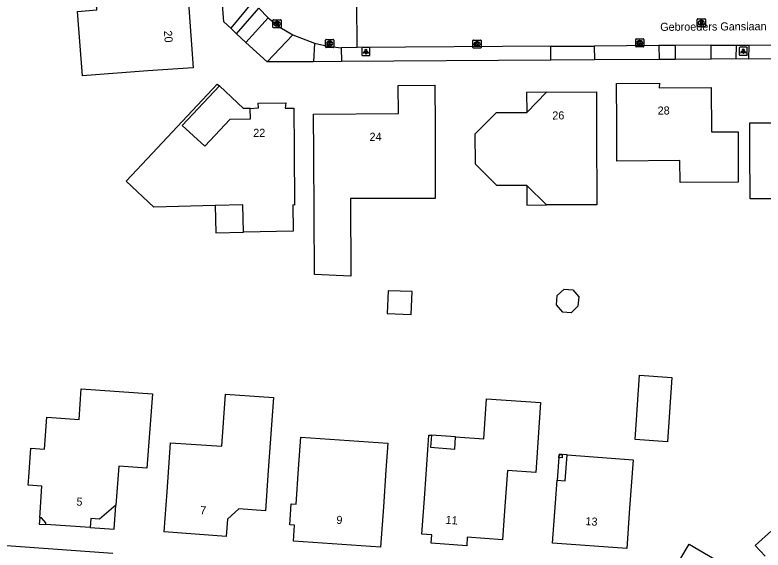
# Model space of a CAD drawing. Extents: x 157321 to 158827, y 386650 to 388532.
# Drawn here: x 158311.2 to 158403.8, y 387532.9 to 387599.1 of the extents above; entities that cross this region are included whole.
import ezdxf

# ---------------------------------------------------------------- set-up
doc = ezdxf.new("R2010")
doc.units = 0
for name, color, linetype in [('IMGEO_Groenvoorziening', 7, 'Continuous'), ('IMGEO_Kolk', 7, 'Continuous'), ('IMGEO_Lichtpunt', 7, 'Continuous'), ('IMGEO_Openbare_ruimte_label', 7, 'Continuous'), ('IMGEO_Pand', 7, 'Continuous'), ('IMGEO_Pand_nummerreeks', 7, 'Continuous'), ('IMGEO_Pand_overbouw', 7, 'Continuous'), ('IMGEO_Rijbaan_lokaal_gesloten', 7, 'Continuous'), ('IMGEO_Rioolput', 7, 'Continuous'), ('IMGEO_Voetpad_open', 7, 'Continuous')]:
    doc.layers.add(name, color=color, linetype=linetype)

msp = doc.modelspace()

# ---------------------------------------------------------------- linework, layer by layer
at = {"layer": 'IMGEO_Groenvoorziening'}
for points in [[(158337.909, 387597.459), (158337.054, 387598.268), (158336.857, 387600.955)], [(158339.768, 387595.7), (158338.637, 387596.77)], [(158377.529, 387593.508), (158351.595, 387593.339)], [(158390.894, 387593.596), (158382.902, 387593.544)], [(158397.336, 387593.638), (158392.877, 387593.609)], [(158401.975, 387593.636), (158400.443, 387593.658)], [(158348.164, 387593.317), (158347.532, 387593.313), (158342.405, 387593.287)], [(158303.305, 387533.909), (158323.325, 387532.499)]]:
    msp.add_lwpolyline(points, dxfattribs=at)
at = {"layer": 'IMGEO_Kolk'}
for p, q in [((158349.651, 387595.147), (158349.651, 387595.999)), ((158349.726, 387596.073), (158350.578, 387596.073)), ((158350.139, 387595.853), (158350.164, 387595.853)), ((158350.652, 387595.999), (158350.652, 387595.147)), ((158367.879, 387595.076), (158367.879, 387595.928)), ((158367.954, 387596.002), (158368.806, 387596.002)), ((158368.367, 387595.782), (158368.392, 387595.782)), ((158368.88, 387595.928), (158368.88, 387595.076)), ((158388.01, 387595.226), (158388.01, 387596.078)), ((158388.085, 387596.152), (158388.937, 387596.152)), ((158388.521, 387595.372), (158388.496, 387595.372)), ((158388.498, 387595.932), (158388.523, 387595.932)), ((158389.011, 387596.078), (158389.011, 387595.226)), ((158350.578, 387595.073), (158349.726, 387595.073)), ((158350.162, 387595.293), (158350.137, 387595.293)), ((158368.806, 387595.002), (158367.954, 387595.002)), ((158368.39, 387595.222), (158368.365, 387595.222)), ((158388.937, 387595.152), (158388.085, 387595.152))]:
    msp.add_line(p, q, dxfattribs=at)
for points in [[(158349.651, 387595.147), (158349.651, 387595.999)], [(158349.726, 387596.073), (158350.578, 387596.073)], [(158349.972, 387595.773), (158350.095, 387595.773), (158350.095, 387595.622), (158350.225, 387595.773), (158350.389, 387595.773), (158350.243, 387595.622), (158350.396, 387595.373), (158350.244, 387595.373), (158350.159, 387595.537), (158350.095, 387595.47), (158350.095, 387595.373), (158349.972, 387595.373), (158349.972, 387595.773)], [(158350.652, 387595.999), (158350.652, 387595.147)], [(158367.879, 387595.076), (158367.879, 387595.928)], [(158367.954, 387596.002), (158368.806, 387596.002)], [(158368.2, 387595.702), (158368.323, 387595.702), (158368.323, 387595.551), (158368.453, 387595.702), (158368.617, 387595.702), (158368.471, 387595.551), (158368.624, 387595.302), (158368.472, 387595.302), (158368.387, 387595.466), (158368.323, 387595.399), (158368.323, 387595.302), (158368.2, 387595.302), (158368.2, 387595.702)], [(158368.88, 387595.928), (158368.88, 387595.076)], [(158388.01, 387595.226), (158388.01, 387596.078)], [(158388.085, 387596.152), (158388.937, 387596.152)], [(158388.331, 387595.852), (158388.454, 387595.852), (158388.454, 387595.701), (158388.584, 387595.852), (158388.748, 387595.852), (158388.602, 387595.701), (158388.755, 387595.452), (158388.603, 387595.452), (158388.518, 387595.616), (158388.454, 387595.549), (158388.454, 387595.452), (158388.331, 387595.452), (158388.331, 387595.852)], [(158389.011, 387596.078), (158389.011, 387595.226)], [(158350.578, 387595.073), (158349.726, 387595.073)], [(158368.806, 387595.002), (158367.954, 387595.002)], [(158388.937, 387595.152), (158388.085, 387595.152)]]:
    msp.add_lwpolyline(points, dxfattribs=at)
for centre, start, end in [((158349.728, 387595.997), 91.55205, 178.44795), ((158349.728, 387595.997), 91.55205, 178.44795), ((158350.576, 387595.997), 1.55205, 88.44795), ((158350.576, 387595.997), 1.55205, 88.44795), ((158367.956, 387595.926), 91.55205, 178.44795), ((158367.956, 387595.926), 91.55205, 178.44795), ((158368.804, 387595.926), 1.55205, 88.44795), ((158368.804, 387595.926), 1.55205, 88.44795), ((158388.087, 387596.076), 91.55205, 178.44795), ((158388.087, 387596.076), 91.55205, 178.44795), ((158388.935, 387596.076), 1.55205, 88.44795), ((158388.935, 387596.076), 1.55205, 88.44795), ((158349.728, 387595.149), 181.55205, 268.44795), ((158349.728, 387595.149), 181.55205, 268.44795), ((158350.576, 387595.149), 271.55205, 358.44795), ((158350.576, 387595.149), 271.55205, 358.44795), ((158367.956, 387595.078), 181.55205, 268.44795), ((158367.956, 387595.078), 181.55205, 268.44795), ((158368.804, 387595.078), 271.55205, 358.44795), ((158368.804, 387595.078), 271.55205, 358.44795), ((158388.087, 387595.228), 181.55205, 268.44795), ((158388.087, 387595.228), 181.55205, 268.44795), ((158388.935, 387595.228), 271.55205, 358.44795), ((158388.935, 387595.228), 271.55205, 358.44795)]:
    msp.add_arc(centre, 0.0765, start, end, dxfattribs=at)
for centre, major_axis, ratio, start_param, end_param in [((158350.138, 387595.573), (-0.387, 0.002), 0.722429, 4.712389, 7.853982), ((158350.163, 387595.573), (-0.39, 0.002), 0.717154, 1.570796, 4.712389), ((158368.366, 387595.502), (-0.387, 0.002), 0.722429, 4.712389, 7.853982), ((158368.391, 387595.502), (-0.39, 0.002), 0.717154, 1.570796, 4.712389), ((158388.497, 387595.652), (-0.387, 0.002), 0.722429, 4.712389, 7.853982), ((158388.522, 387595.652), (-0.39, 0.002), 0.717154, 1.570796, 4.712389)]:
    msp.add_ellipse(centre, major_axis=major_axis, ratio=ratio, start_param=start_param, end_param=end_param, dxfattribs=at)
at = {"layer": 'IMGEO_Lichtpunt'}
for p, q in [((158354.132, 387594.973), (158354.132, 387594.166)), ((158354.132, 387594.973), (158354.132, 387594.166)), ((158355.034, 387595.068), (158354.226, 387595.068)), ((158355.034, 387595.068), (158354.226, 387595.068)), ((158355.128, 387594.166), (158355.128, 387594.973)), ((158355.128, 387594.166), (158355.128, 387594.973)), ((158400.822, 387595.021), (158400.822, 387594.214)), ((158400.822, 387595.021), (158400.822, 387594.214)), ((158401.724, 387595.116), (158400.916, 387595.116)), ((158401.724, 387595.116), (158400.916, 387595.116)), ((158401.818, 387594.214), (158401.818, 387595.021)), ((158401.818, 387594.214), (158401.818, 387595.021)), ((158354.226, 387594.072), (158355.034, 387594.072)), ((158354.226, 387594.072), (158355.034, 387594.072)), ((158400.916, 387594.12), (158401.724, 387594.12)), ((158400.916, 387594.12), (158401.724, 387594.12))]:
    msp.add_line(p, q, dxfattribs=at)
for points in [[(158354.506, 387594.637), (158354.545, 387594.609), (158354.357, 387594.347), (158354.319, 387594.374), (158354.506, 387594.637)], [(158354.608, 387594.589), (158354.655, 387594.589), (158354.655, 387594.267), (158354.608, 387594.267), (158354.608, 387594.589)], [(158354.718, 387594.609), (158354.756, 387594.636), (158354.943, 387594.374), (158354.904, 387594.346), (158354.718, 387594.609)], [(158401.196, 387594.685), (158401.235, 387594.657), (158401.047, 387594.395), (158401.009, 387594.422), (158401.196, 387594.685)], [(158401.298, 387594.637), (158401.345, 387594.637), (158401.345, 387594.315), (158401.298, 387594.315), (158401.298, 387594.637)], [(158401.408, 387594.657), (158401.446, 387594.684), (158401.633, 387594.422), (158401.594, 387594.394), (158401.408, 387594.657)]]:
    msp.add_lwpolyline(points, dxfattribs=at)
for centre in [(158354.631, 387594.771), (158401.321, 387594.819)]:
    msp.add_circle(centre, 0.0994, dxfattribs=at)
for centre, start, end in [((158354.226, 387594.973), 90, 180), ((158354.226, 387594.973), 90, 180), ((158355.034, 387594.973), 0, 90), ((158355.034, 387594.973), 0, 90), ((158400.916, 387595.021), 90, 180), ((158400.916, 387595.021), 90, 180), ((158401.724, 387595.021), 0, 90), ((158401.724, 387595.021), 0, 90), ((158354.226, 387594.166), 180, 270), ((158354.226, 387594.166), 180, 270), ((158355.034, 387594.166), 270, 0), ((158355.034, 387594.166), 270, 360), ((158400.916, 387594.214), 180, 270), ((158400.916, 387594.214), 180, 270), ((158401.724, 387594.214), 270, 0), ((158401.724, 387594.214), 270, 360)]:
    msp.add_arc(centre, 0.0946, start, end, dxfattribs=at)
at = {"layer": 'IMGEO_Pand'}
for points in [[(158333.28, 387592.58), (158330.125, 387592.362), (158327.657, 387592.175), (158319.576, 387591.564), (158318.973, 387599.541), (158321.366, 387599.722), (158321.138, 387602.797), (158325.975, 387603.163), (158330.96, 387603.54), (158331.22, 387600.43), (158332.67, 387600.56), (158333.28, 387592.58)], [(158402.133, 387585.738), (158405.852, 387585.748), (158405.84, 387590.76), (158413.89, 387590.79), (158413.903, 387585.791), (158413.912, 387582.058), (158409.932, 387582.048), (158409.942, 387578.038), (158407.442, 387578.032), (158407.446, 387576.348), (158402.156, 387576.334), (158402.152, 387578.019), (158402.145, 387580.739), (158402.133, 387585.738)], [(158345.781, 387575.576), (158345.578, 387575.59), (158345.656, 387572.353), (158339.511, 387572.205), (158339.429, 387575.608), (158335.999, 387575.516), (158328.417, 387575.333), (158324.995, 387578.536), (158328.249, 387582.013), (158336.236, 387590.558), (158336.503, 387590.316), (158331.925, 387585.427), (158334.727, 387582.871), (158337.83, 387586.212), (158340.351, 387586.267), (158340.3, 387587.535), (158341.333, 387587.618), (158341.293, 387588.206), (158344.734, 387588.237), (158344.651, 387587.578), (158345.729, 387587.548), (158345.751, 387582.549), (158345.781, 387575.576)], [(158363.204, 387576.404), (158358.702, 387576.393), (158352.73, 387576.378), (158352.753, 387566.765), (158348.263, 387566.97), (158348.186, 387581.821), (158348.16, 387586.82), (158358.66, 387586.9), (158358.63, 387590.39), (158363.17, 387590.41), (158363.182, 387585.411), (158363.204, 387576.404)], [(158393.496, 387578.377), (158393.481, 387581.069), (158385.686, 387581.024), (158385.659, 387585.631), (158385.63, 387590.63), (158390.94, 387590.66), (158390.93, 387590.09), (158397.36, 387590.14), (158397.368, 387584.623), (158400.672, 387584.627), (158400.695, 387579.628), (158400.701, 387578.419), (158393.496, 387578.377)], [(158368.172, 387580.644), (158368.141, 387584.38), (158370.793, 387587.014), (158374.533, 387587.033), (158376.97, 387589.53), (158383.161, 387589.584), (158383.178, 387584.585), (158383.209, 387575.605), (158376.991, 387575.581), (158374.538, 387577.992), (158370.843, 387577.996), (158368.172, 387580.644)], [(158360.35, 387564.858), (158357.383, 387564.963), (158357.283, 387562.151), (158360.25, 387562.045), (158360.35, 387564.858)], [(158379.172, 387565.164), (158380.219, 387565.069), (158380.964, 387564.211), (158380.868, 387563.053), (158380.026, 387562.228), (158378.983, 387562.323), (158378.197, 387563.227), (158378.291, 387564.358), (158379.172, 387565.164)], [(158388.487, 387554.509), (158392.472, 387554.232), (158391.96, 387546.26), (158387.96, 387546.55), (158388.487, 387554.509)], [(158327.542, 387542.995), (158324.071, 387543.259), (158323.717, 387538.407), (158321.685, 387536.699), (158320.59, 387536.784), (158320.504, 387535.67), (158315.035, 387536.038), (158315.049, 387536.253), (158314.499, 387536.859), (158314.283, 387536.871), (158314.546, 387540.789), (158312.861, 387540.902), (158312.928, 387541.9), (158313.183, 387545.492), (158314.884, 387545.374), (158315.155, 387549.306), (158319.157, 387549.03), (158319.42, 387552.831), (158328.224, 387552.223), (158327.542, 387542.995)], [(158343.19, 387551.74), (158342.556, 387542.708), (158342.206, 387537.72), (158338.935, 387537.95), (158337.519, 387536.689), (158337.365, 387534.555), (158329.686, 387535.107), (158330.045, 387540.095), (158330.48, 387546.15), (158336.806, 387545.714), (158337.25, 387552.15), (158343.19, 387551.74)], [(158376.236, 387551.128), (158375.641, 387542.466), (158372.141, 387542.706), (158371.799, 387537.729), (158371.54, 387534.14), (158367.17, 387534.45), (158367.1, 387533.41), (158362.71, 387533.72), (158362.784, 387534.766), (158361.569, 387534.852), (158361.923, 387539.84), (158362.438, 387547.102), (158362.737, 387547.081), (158362.631, 387545.585), (158365.624, 387545.372), (158365.73, 387546.869), (158369.21, 387546.622), (158369.563, 387551.601), (158376.236, 387551.128)], [(158357.349, 387546.087), (158357.114, 387542.766), (158356.792, 387538.208), (158356.44, 387533.22), (158345.67, 387533.96), (158345.811, 387535.959), (158345.214, 387536.001), (158345.397, 387538.586), (158345.993, 387538.544), (158346.303, 387542.929), (158346.58, 387546.848), (158357.349, 387546.087)], [(158387.68, 387544.05), (158387.26, 387538.068), (158386.91, 387533.08), (158377.73, 387533.72), (158378.092, 387538.707), (158378.297, 387541.523), (158379.294, 387541.451), (158379.526, 387544.643), (158387.68, 387544.05)], [(158378.928, 387544.686), (158378.899, 387544.287), (158378.5, 387544.316), (158378.529, 387544.715), (158378.928, 387544.686)], [(158404.007, 387532.091), (158402.798, 387533.425), (158406.467, 387536.748)], [(158395.785, 387527.396), (158392.209, 387529.504), (158394.616, 387533.589), (158398.193, 387531.481), (158395.785, 387527.396)]]:
    msp.add_lwpolyline(points, dxfattribs=at)
at = {"layer": 'IMGEO_Pand_overbouw'}
for points in [[(158336.503, 387590.316), (158331.925, 387585.427), (158334.727, 387582.871), (158337.83, 387586.212), (158340.351, 387586.267), (158340.3, 387587.535), (158339.512, 387587.542)], [(158374.533, 387587.033), (158376.97, 387589.53), (158374.482, 387589.512)], [(158374.538, 387577.992), (158374.535, 387575.571), (158376.991, 387575.581)], [(158335.999, 387575.516), (158336.081, 387572.122), (158339.511, 387572.205), (158339.429, 387575.608)], [(158362.737, 387547.081), (158362.631, 387545.585), (158365.624, 387545.372), (158365.73, 387546.869)], [(158378.297, 387541.523), (158379.294, 387541.451), (158379.526, 387544.643), (158378.928, 387544.686), (158378.529, 387544.715), (158378.5, 387544.316)], [(158323.717, 387538.407), (158321.685, 387536.699), (158320.59, 387536.784), (158320.504, 387535.67), (158323.491, 387535.469)], [(158315.035, 387536.038), (158315.049, 387536.253), (158314.499, 387536.859), (158314.283, 387536.871), (158314.23, 387536.092)]]:
    msp.add_lwpolyline(points, close=True, dxfattribs=at)
at = {"layer": 'IMGEO_Rijbaan_lokaal_gesloten'}
for points in [[(158353.556, 387595.069), (158353.52, 387600.69)], [(158341.372, 387599.931), (158342.537, 387598.757)], [(158342.537, 387598.757), (158343.995, 387597.607), (158345.587, 387596.652)], [(158345.587, 387596.652), (158348.265, 387595.594)], [(158348.265, 387595.594), (158349.909, 387595.229), (158351.584, 387595.056)], [(158390.871, 387595.309), (158382.87, 387595.258)], [(158392.877, 387595.322), (158390.871, 387595.309)], [(158397.344, 387595.351), (158392.877, 387595.322)], [(158397.344, 387595.351), (158400.461, 387595.372)], [(158400.461, 387595.372), (158401.991, 387595.381)], [(158401.991, 387595.381), (158404.852, 387595.4)], [(158353.556, 387595.069), (158351.584, 387595.056)], [(158377.529, 387595.224), (158353.556, 387595.069)], [(158377.529, 387595.224), (158382.87, 387595.258)]]:
    msp.add_lwpolyline(points, dxfattribs=at)
at = {"layer": 'IMGEO_Rioolput'}
for p, q in [((158343.14, 387597.589), (158343.14, 387598.441)), ((158343.215, 387598.515), (158344.067, 387598.515)), ((158343.628, 387598.295), (158343.653, 387598.295)), ((158344.141, 387598.441), (158344.141, 387597.589)), ((158395.627, 387597.71), (158395.627, 387598.562)), ((158395.702, 387598.636), (158396.554, 387598.636)), ((158396.115, 387598.416), (158396.14, 387598.416)), ((158396.628, 387598.562), (158396.628, 387597.71)), ((158344.067, 387597.515), (158343.215, 387597.515)), ((158343.651, 387597.735), (158343.626, 387597.735)), ((158396.554, 387597.636), (158395.702, 387597.636)), ((158396.138, 387597.856), (158396.113, 387597.856))]:
    msp.add_line(p, q, dxfattribs=at)
for points in [[(158343.14, 387597.589), (158343.14, 387598.441)], [(158343.215, 387598.515), (158344.067, 387598.515)], [(158343.729, 387598.213), (158343.477, 387598.215), (158343.477, 387597.815)], [(158343.655, 387598.134), (158343.601, 387598.134), (158343.601, 387598.053)], [(158344.141, 387598.441), (158344.141, 387597.589)], [(158395.627, 387597.71), (158395.627, 387598.562)], [(158395.702, 387598.636), (158396.554, 387598.636)], [(158396.216, 387598.334), (158395.964, 387598.336), (158395.964, 387597.936)], [(158395.964, 387597.936), (158396.088, 387597.936), (158396.088, 387598.098), (158396.099, 387598.098)], [(158396.142, 387598.255), (158396.088, 387598.255), (158396.088, 387598.174)], [(158396.088, 387598.174), (158396.14, 387598.174)], [(158396.628, 387598.562), (158396.628, 387597.71)], [(158344.067, 387597.515), (158343.215, 387597.515)], [(158343.477, 387597.815), (158343.601, 387597.815), (158343.601, 387597.977), (158343.612, 387597.977)], [(158343.601, 387598.053), (158343.653, 387598.053)], [(158343.659, 387597.948), (158343.73, 387597.815), (158343.87, 387597.815), (158343.805, 387597.941)], [(158396.554, 387597.636), (158395.702, 387597.636)], [(158396.146, 387598.069), (158396.217, 387597.936), (158396.357, 387597.936), (158396.292, 387598.062)]]:
    msp.add_lwpolyline(points, dxfattribs=at)
for centre, radius, start, end in [((158343.217, 387598.439), 0.0765, 91.55205, 178.44795), ((158343.217, 387598.439), 0.0765, 91.55205, 178.44795), ((158343.661, 387598.038), 0.0964, 77.00612, 93.18647), ((158343.675, 387598.095), 0.0378, 276.66336, 79.67722), ((158343.728, 387598.103), 0.109, 350.36119, 89.41601), ((158343.726, 387598.103), 0.112, 277.58423, 350.98172), ((158344.065, 387598.439), 0.0765, 1.55205, 88.44795), ((158344.065, 387598.439), 0.0765, 1.55205, 88.44795), ((158395.704, 387598.56), 0.0765, 91.55205, 178.44795), ((158395.704, 387598.56), 0.0765, 91.55205, 178.44795), ((158396.098, 387598.045), 0.0533, 26.02933, 88.69889), ((158396.124, 387598.363), 0.19, 274.7715, 282.96867), ((158396.148, 387598.159), 0.0964, 77.00612, 93.18647), ((158396.162, 387598.216), 0.0378, 276.66336, 79.67722), ((158396.215, 387598.224), 0.109, 350.36119, 89.41601), ((158396.213, 387598.224), 0.112, 277.58423, 350.98172), ((158396.197, 387598.009), 0.108, 29.51342, 73.79051), ((158396.552, 387598.56), 0.0765, 1.55205, 88.44795), ((158396.552, 387598.56), 0.0765, 1.55205, 88.44795), ((158343.217, 387597.591), 0.0765, 181.55205, 268.44795), ((158343.217, 387597.591), 0.0765, 181.55205, 268.44795), ((158343.611, 387597.924), 0.0533, 26.02933, 88.69889), ((158343.637, 387598.242), 0.19, 274.7715, 282.96867), ((158343.71, 387597.888), 0.108, 29.51342, 73.79051), ((158344.065, 387597.591), 0.0765, 271.55205, 358.44795), ((158344.065, 387597.591), 0.0765, 271.55205, 358.44795), ((158395.704, 387597.712), 0.0765, 181.55205, 268.44795), ((158395.704, 387597.712), 0.0765, 181.55205, 268.44795), ((158396.552, 387597.712), 0.0765, 271.55205, 358.44795), ((158396.552, 387597.712), 0.0765, 271.55205, 358.44795)]:
    msp.add_arc(centre, radius, start, end, dxfattribs=at)
for centre, major_axis, ratio, start_param, end_param in [((158343.627, 387598.015), (-0.387, 0.002), 0.722429, 4.712389, 7.853982), ((158343.652, 387598.015), (-0.39, 0.002), 0.717154, 1.570796, 4.712389), ((158396.114, 387598.136), (-0.387, 0.002), 0.722429, 4.712389, 7.853982), ((158396.139, 387598.136), (-0.39, 0.002), 0.717154, 1.570796, 4.712389)]:
    msp.add_ellipse(centre, major_axis=major_axis, ratio=ratio, start_param=start_param, end_param=end_param, dxfattribs=at)
at = {"layer": 'IMGEO_Voetpad_open'}
for points in [[(158340.681, 387600.807), (158337.909, 387597.459)], [(158338.637, 387596.77), (158341.372, 387599.931)], [(158339.768, 387595.7), (158342.537, 387598.757)], [(158338.637, 387596.77), (158337.909, 387597.459)], [(158342.405, 387593.287), (158345.587, 387596.652)], [(158342.405, 387593.287), (158339.768, 387595.7)], [(158348.265, 387595.594), (158348.164, 387593.317)], [(158390.871, 387595.309), (158390.894, 387593.596)], [(158392.877, 387595.322), (158392.877, 387593.609)], [(158397.336, 387593.638), (158397.344, 387595.351)], [(158400.443, 387593.658), (158400.461, 387595.372)], [(158401.991, 387595.381), (158401.975, 387593.636)], [(158351.584, 387595.056), (158351.595, 387593.339)], [(158377.529, 387593.508), (158377.529, 387595.224)], [(158382.87, 387595.258), (158382.902, 387593.544)], [(158382.902, 387593.544), (158377.529, 387593.508)], [(158392.877, 387593.609), (158390.894, 387593.596)], [(158400.443, 387593.658), (158397.336, 387593.638)], [(158404.856, 387593.687), (158401.975, 387593.636)], [(158351.595, 387593.339), (158348.164, 387593.317)]]:
    msp.add_lwpolyline(points, dxfattribs=at)

# ---------------------------------------------------------------- texts
at = {"layer": 'IMGEO_Openbare_ruimte_label'}
msp.add_text('Gebroeders Ganslaan', height=1, rotation=0.40106, dxfattribs=at).set_placement((158391.046, 387597.13))
at = {"layer": 'IMGEO_Pand_nummerreeks'}
for s, rotation, p in [('20', 274.37146, (158329.641, 387597.141)), ('26', 0.49974, (158377.694, 387586.162)), ('28', 0.80814, (158390.733, 387586.767)), ('22', 0.13751, (158340.697, 387584.013)), ('24', 0.43545, (158355.086, 387583.52)), ('5', 355.98042, (158318.796, 387538.388)), ('7', 355.89189, (158334.095, 387537.317)), ('9', 356.06951, (158350.953, 387536.123)), ('11', 355.96065, (158364.463, 387536.123)), ('13', 356.01221, (158381.762, 387535.965))]:
    msp.add_text(s, height=1, rotation=rotation, dxfattribs=at).set_placement(p)

doc.saveas('drawing.dxf')
